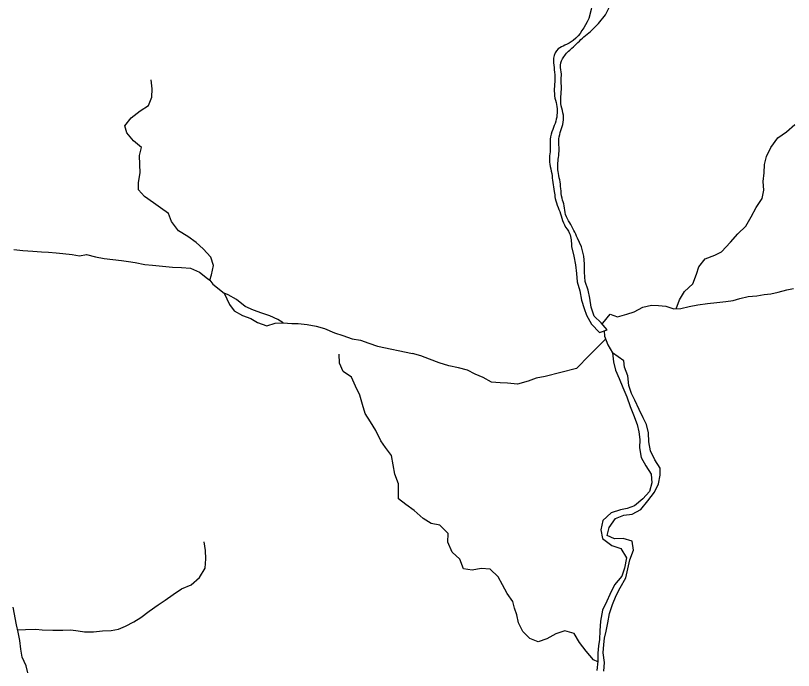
# Model space of a CAD drawing. Extents: x -87 to 2145, y -2128 to 440.
# Drawn here: x 158.42 to 188.26, y -963.04 to -937.89 of the extents above; entities that cross this region are included whole.
import ezdxf

# ---------------------------------------------------------------- set-up
doc = ezdxf.new("R2010")
doc.units = 0
for name, color, linetype in [('GM_X_Major_River', 7, 'Continuous'), ('GM_X_Minor_Lake', 7, 'Continuous'), ('GM_X_Minor_River', 7, 'Continuous')]:
    doc.layers.add(name, color=color, linetype=linetype)

msp = doc.modelspace()

# ---------------------------------------------------------------- linework, layer by layer
at = {"layer": 'GM_X_Major_River'}
for points in [[(158.621, -962.219), (158.577, -961.886), (158.523, -961.572), (158.458, -961.289), (158.33, -960.601)], [(158.895, -963.131), (158.82, -962.857), (158.676, -962.532), (158.621, -962.219)]]:
    msp.add_lwpolyline(points, dxfattribs=at)
at = {"layer": 'GM_X_Minor_Lake'}
for points in [[(166.421, -948.553), (166.625, -948.977), (166.801, -949.231), (167.128, -949.407), (167.447, -949.522), (167.705, -949.677), (168.053, -949.803), (168.385, -949.698), (168.685, -949.693)], [(168.685, -949.693), (168.487, -949.559), (168.169, -949.414), (167.871, -949.319), (167.552, -949.203), (167.234, -949.058), (166.898, -948.791), (166.571, -948.616), (166.421, -948.553)]]:
    msp.add_lwpolyline(points, dxfattribs=at)
at = {"layer": 'GM_X_Minor_River'}
msp.add_line((181.756, -951.145), (181.315, -950.838), dxfattribs=at)
for points in [[(180.226, -938.697), (180.478, -938.499), (180.79, -938.191), (181.053, -937.863), (181.225, -937.525), (181.327, -937.206), (181.429, -936.846), (181.541, -936.537), (181.674, -936.188), (181.946, -935.88), (182.268, -935.603), (182.61, -935.336), (182.913, -935.019), (183.145, -934.69), (183.428, -934.373), (183.66, -934.035), (183.773, -933.555)], [(180.731, -936.767), (180.636, -937.036), (180.56, -937.345), (180.505, -937.654), (180.408, -938.003)], [(165.878, -948.046), (165.94, -947.841), (166.019, -947.482), (165.907, -947.159), (165.614, -946.841), (165.35, -946.605), (165.025, -946.377), (164.67, -946.158), (164.398, -945.801), (164.286, -945.488), (163.981, -945.27), (163.715, -945.083), (163.371, -944.835), (163.137, -944.579), (163.134, -944.298), (163.203, -943.929), (163.19, -943.608), (163.179, -943.257), (163.246, -942.948), (162.942, -942.691), (162.69, -942.384), (162.616, -942.122), (162.853, -941.817), (163.2, -941.544), (163.525, -941.342), (163.643, -941.014), (163.661, -940.694), (163.619, -940.352)], [(183.763, -949.143), (183.763, -949.147), (183.887, -948.808), (184.081, -948.481), (184.405, -948.184), (184.539, -947.816), (184.632, -947.537), (184.876, -947.23), (185.25, -947.094), (185.502, -946.957), (185.847, -946.592), (186.132, -946.265), (186.436, -945.969), (186.641, -945.621), (186.835, -945.263), (187.059, -944.916), (187.123, -944.597), (187.106, -944.256), (187.139, -943.927), (187.152, -943.607), (187.225, -943.298), (187.399, -942.95), (187.664, -942.583), (187.998, -942.357), (188.322, -942.071)], [(179.745, -946.76), (179.842, -947.12), (179.899, -947.46), (179.936, -947.791), (179.963, -948.111), (180.071, -948.453), (180.128, -948.813), (180.235, -949.135), (180.323, -949.386), (180.511, -949.738), (180.82, -950.052), (181.112, -949.955), (180.883, -949.692), (180.614, -949.429), (180.497, -949.088), (180.45, -948.737), (180.383, -948.426), (180.275, -948.095), (180.248, -947.745), (180.241, -947.425), (180.224, -947.124), (180.127, -946.773), (179.979, -946.431)], [(158.35, -946.87), (158.699, -946.908), (159.079, -946.937), (159.418, -946.955), (159.688, -946.972), (159.978, -946.999), (160.237, -947.025)], [(160.237, -947.025), (160.596, -947.063), (160.875, -947.11), (161.137, -947.066), (161.485, -947.154), (161.823, -947.213), (162.153, -947.25), (162.482, -947.298), (162.751, -947.335), (163.01, -947.371), (163.379, -947.44), (163.668, -947.467), (164.057, -947.506), (164.446, -947.555), (164.786, -947.563), (165.126, -947.581), (165.472, -947.74), (165.787, -947.978), (165.878, -948.046)], [(165.878, -948.046), (165.987, -948.205), (166.421, -948.553)], [(180.938, -949.755), (180.953, -949.703), (181.228, -949.357), (181.509, -949.45), (181.871, -949.354), (182.154, -949.268), (182.487, -949.082), (182.819, -949.006), (183.081, -949.019), (183.372, -949.042), (183.672, -949.146), (183.944, -949.139), (184.256, -949.063), (184.599, -948.997), (184.961, -948.941), (185.323, -948.905), (185.675, -948.87), (185.947, -948.823), (186.209, -948.756), (186.531, -948.68), (186.853, -948.644), (187.145, -948.597), (187.397, -948.57), (187.679, -948.504), (188.011, -948.418), (188.263, -948.371)], [(168.685, -949.693), (169.015, -949.718), (169.266, -949.713), (169.606, -949.748), (169.955, -949.814), (170.274, -949.91), (170.651, -950.076), (170.98, -950.172), (171.339, -950.298), (171.658, -950.353), (171.967, -950.469), (172.305, -950.585), (173.653, -950.87)], [(180.997, -949.993), (181.019, -950.204), (181.137, -950.535), (181.315, -950.838)], [(181.057, -950.311), (180.437, -950.924)], [(179.851, -961.62), (179.496, -961.51), (179.152, -961.624), (178.807, -961.818), (178.473, -961.932), (178.144, -961.804), (177.879, -961.537), (177.715, -961.211), (177.651, -960.897), (177.566, -960.644), (177.501, -960.39), (177.277, -960.083), (177.103, -959.747), (176.938, -959.442), (176.623, -959.153), (176.282, -959.126), (175.94, -959.179), (175.599, -959.132), (175.466, -958.766), (175.171, -958.488), (175.008, -958.112), (175.015, -957.779), (174.7, -957.46), (174.37, -957.393), (174.053, -957.195), (173.708, -956.896), (173.391, -956.657), (173.114, -956.45), (173.111, -956.127), (173.106, -955.876), (172.974, -955.5), (172.911, -955.146), (172.838, -954.782), (172.613, -954.475), (172.428, -954.219), (172.235, -953.822), (172.042, -953.486), (171.827, -953.169), (171.724, -952.824), (171.621, -952.469), (171.457, -952.123), (171.314, -951.778), (170.987, -951.559), (170.843, -951.234), (170.83, -950.891)], [(179.938, -951.435), (178.736, -951.752), (178.394, -951.806), (178.09, -951.93), (177.676, -952.042), (177.295, -952.004), (177.014, -951.988), (176.683, -951.961), (176.365, -951.783), (176.057, -951.656), (175.759, -951.508), (175.419, -951.421), (175.039, -951.332), (174.67, -951.224), (174.301, -951.085), (173.972, -950.957), (173.653, -950.87)], [(180.437, -950.924), (179.938, -951.435)], [(181.315, -950.838), (181.362, -951.185), (181.431, -951.509), (181.58, -951.827), (181.718, -952.174), (181.876, -952.532), (181.994, -952.899), (182.133, -953.226), (182.261, -953.593), (182.331, -953.867), (182.371, -954.171), (182.359, -954.492), (182.427, -954.857), (182.606, -955.176), (182.806, -955.495), (182.834, -955.828), (182.742, -956.167), (182.491, -956.45), (182.161, -956.71), (181.886, -956.811), (181.633, -956.872), (181.268, -956.98), (180.947, -957.28), (180.874, -957.64), (180.932, -957.975), (181.294, -958.239), (181.642, -958.352), (181.86, -958.713), (181.785, -959.113), (181.685, -959.411), (181.392, -959.753), (181.218, -960.119), (181.109, -960.377), (180.936, -960.723), (180.861, -961.143), (180.838, -961.515), (180.816, -961.846), (180.787, -962.097), (180.758, -962.368), (180.757, -962.68), (180.724, -963.041)], [(180.984, -963.06), (181.016, -962.729), (180.969, -962.365), (180.99, -962.044), (181.019, -961.793), (181.078, -961.533), (181.14, -961.203), (181.202, -960.853), (181.315, -960.505), (181.458, -960.158), (181.609, -959.861), (181.833, -959.477), (181.915, -959.137), (181.987, -958.788), (182.121, -958.42), (182.073, -958.076), (181.736, -957.963), (181.394, -957.981), (181.117, -957.86), (181.188, -957.551), (181.431, -957.207), (181.757, -957.068), (182.079, -957.039), (182.407, -956.85), (182.679, -956.527), (182.932, -956.194), (183.084, -955.867), (183.155, -955.538), (183.155, -955.266), (182.946, -954.946), (182.777, -954.608), (182.719, -954.254), (182.701, -953.911), (182.622, -953.586), (182.501, -953.33), (182.341, -953.012), (182.173, -952.653), (182.052, -952.397), (181.952, -952.092), (181.905, -951.728), (181.786, -951.391), (181.756, -951.145)], [(158.5, -961.472), (158.799, -961.469), (159.191, -961.457), (159.441, -961.472), (159.843, -961.491), (160.234, -961.489), (160.546, -961.475), (160.816, -961.521), (161.067, -961.547), (161.408, -961.554), (161.76, -961.521), (162.092, -961.498), (162.364, -961.453), (162.638, -961.338), (162.963, -961.163), (163.227, -960.998), (163.544, -960.763), (163.89, -960.518), (164.155, -960.342), (164.471, -960.117), (164.787, -959.902), (165.152, -959.749), (165.479, -959.463), (165.697, -959.105), (165.715, -958.753), (165.712, -958.43), (165.658, -958.097)], [(180.755, -962.701), (180.598, -962.624), (180.308, -962.301), (180.05, -961.959), (179.851, -961.62)]]:
    msp.add_lwpolyline(points, dxfattribs=at)
for points in [[(180.408, -938.003), (179.815, -938.841), (179.492, -939.026), (179.239, -939.162), (179.063, -939.519), (179.077, -939.88), (179.111, -940.252), (179.099, -940.973), (179.173, -941.305), (179.198, -941.626), (179.143, -941.946), (179.027, -942.264), (178.931, -942.633), (178.935, -942.964), (178.91, -943.274), (178.915, -943.595), (178.989, -943.957), (179.033, -944.298), (179.088, -944.64), (179.123, -944.911), (179.237, -945.254), (179.352, -945.576), (179.476, -945.929), (179.671, -946.253), (179.745, -946.76)], [(179.979, -946.431), (179.678, -945.842), (179.523, -945.529), (179.469, -945.197), (179.384, -944.895), (179.34, -944.534), (179.295, -944.193), (179.231, -943.871), (179.225, -943.61), (179.25, -943.34), (179.275, -943.02), (179.26, -942.699), (179.316, -942.379), (179.411, -942.07), (179.437, -941.71), (179.353, -941.348), (179.339, -940.997), (179.365, -940.637), (179.349, -940.386), (179.363, -940.136), (179.329, -939.794), (179.455, -939.466), (179.76, -939.14), (180.226, -938.697)]]:
    msp.add_spline(points, degree=3, dxfattribs=at)

doc.saveas('drawing.dxf')
